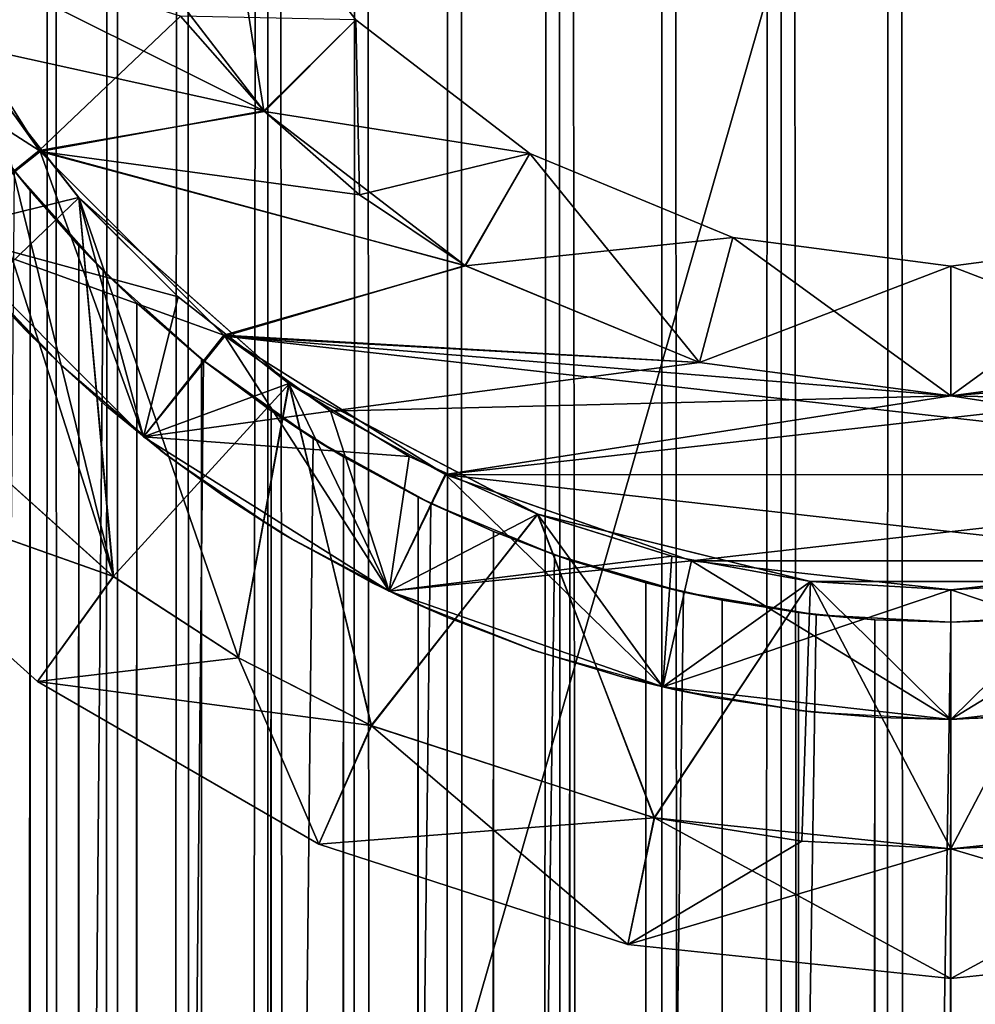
# Model space of a CAD drawing. Header units: millimetres. Extents: x -41 to 11, y -3 to 963.
# Tile 973 of 1056: x -3.6 to 0.09, y 893.9 to 897.7. Entities that reach past the tile are written whole.
import ezdxf

# ---------------------------------------------------------------- set-up
doc = ezdxf.new("R2010")
doc.units = ezdxf.units.MM
doc.header["$LTSCALE"] = 65.185185
for name, color, linetype in [('1', 7, 'CONTINUOUS'), ('10', 7, 'CONTINUOUS'), ('11', 7, 'CONTINUOUS'), ('12', 7, 'CONTINUOUS'), ('16', 7, 'CONTINUOUS'), ('17', 7, 'CONTINUOUS'), ('19', 7, 'CONTINUOUS'), ('2', 7, 'CONTINUOUS'), ('20', 7, 'CONTINUOUS'), ('21', 7, 'CONTINUOUS'), ('22', 7, 'CONTINUOUS'), ('23', 7, 'CONTINUOUS'), ('24', 7, 'CONTINUOUS'), ('25', 7, 'CONTINUOUS'), ('26', 7, 'CONTINUOUS'), ('28', 7, 'CONTINUOUS'), ('29', 7, 'CONTINUOUS'), ('3163', 7, 'CONTINUOUS'), ('3165', 7, 'CONTINUOUS'), ('3183', 7, 'CONTINUOUS'), ('3192', 7, 'CONTINUOUS'), ('32', 7, 'CONTINUOUS'), ('3480', 7, 'CONTINUOUS'), ('3485', 7, 'CONTINUOUS'), ('3486', 7, 'CONTINUOUS'), ('3487', 7, 'CONTINUOUS'), ('3499', 7, 'CONTINUOUS'), ('3552', 7, 'CONTINUOUS'), ('3553', 7, 'CONTINUOUS'), ('5', 7, 'CONTINUOUS'), ('6', 7, 'CONTINUOUS'), ('7', 7, 'CONTINUOUS')]:
    doc.layers.add(name, color=color, linetype=linetype)

msp = doc.modelspace()

# ---------------------------------------------------------------- linework, layer by layer
at = {"layer": '1', "linetype": 'Continuous'}
for points in [[(-2.6529, 897.3496, 3.25), (-4.0542, 898.0473, 3.25), (-3.2484, 898.1264, 3.25), (-2.6529, 897.3496, 3.25)], [(-3.8094, 897.6045, 3.25), (-4.0542, 898.0473, 3.25), (-2.6529, 897.3496, 3.25), (-3.8094, 897.6045, 3.25)], [(-3.5167, 897.1924, 3.25), (-3.8094, 897.6045, 3.25), (-2.6529, 897.3496, 3.25), (-3.5167, 897.1924, 3.25)], [(-2.2839, 897.0258, 3.25), (-3.5167, 897.1924, 3.25), (-2.6529, 897.3496, 3.25), (-2.2839, 897.0258, 3.25)], [(-2.8037, 896.4802, 3.25), (-3.5167, 897.1924, 3.25), (-1.8755, 896.7527, 3.25), (-2.8037, 896.4802, 3.25)], [(-1.8755, 896.7527, 3.25), (-3.5167, 897.1924, 3.25), (-2.2839, 897.0258, 3.25), (-1.8755, 896.7527, 3.25)], [(-0.9706, 896.3778, 3.25), (-2.8037, 896.4802, 3.25), (-1.8755, 896.7527, 3.25), (-0.9706, 896.3778, 3.25)], [(0, 896.25, 3.25), (-2.8037, 896.4802, 3.25), (-0.9706, 896.3778, 3.25), (0, 896.25, 3.25)], [(1.9527, 895.9458, 3.25), (-2.8037, 896.4802, 3.25), (0, 896.25, 3.25), (1.9527, 895.9458, 3.25)], [(-1.9505, 895.9447, 3.25), (-2.8037, 896.4802, 3.25), (1.9527, 895.9458, 3.25), (-1.9505, 895.9447, 3.25)], [(0.9704, 896.3778, 3.25), (2.3955, 896.1906, 3.25), (0, 896.25, 3.25), (0.9704, 896.3778, 3.25)], [(2.3955, 896.1906, 3.25), (1.9527, 895.9458, 3.25), (0, 896.25, 3.25), (2.3955, 896.1906, 3.25)], [(1.0013, 895.6128, 3.25), (-1.9505, 895.9447, 3.25), (1.9527, 895.9458, 3.25), (1.0013, 895.6128, 3.25)], [(-1.0012, 895.6128, 3.25), (-1.9505, 895.9447, 3.25), (1.0013, 895.6128, 3.25), (-1.0012, 895.6128, 3.25)], [(0, 895.5, 3.25), (-1.0012, 895.6128, 3.25), (1.0013, 895.6128, 3.25), (0, 895.5, 3.25)]]:
    msp.add_3dface(points, dxfattribs=at)
at = {"layer": '10', "linetype": 'Continuous'}
for points in [[(-3.5198, 897.1963, 23.25), (-4.0553, 898.0495, 23.25), (-4.5048, 897.8306, 22.75), (-3.5198, 897.1963, 23.25)], [(-3.9092, 896.8826, 22.75), (-3.5198, 897.1963, 23.25), (-4.5048, 897.8306, 22.75), (-3.9092, 896.8826, 22.75)], [(-2.8076, 896.4833, 23.25), (-3.5198, 897.1963, 23.25), (-3.9092, 896.8826, 22.75), (-2.8076, 896.4833, 23.25)], [(-3.1174, 896.0908, 22.75), (-2.8076, 896.4833, 23.25), (-3.9092, 896.8826, 22.75), (-3.1174, 896.0908, 22.75)], [(-2.3955, 896.1906, 23.25), (-2.8076, 896.4833, 23.25), (-3.1174, 896.0908, 22.75), (-2.3955, 896.1906, 23.25)], [(-2.1694, 895.4952, 22.75), (-2.3955, 896.1906, 23.25), (-3.1174, 896.0908, 22.75), (-2.1694, 895.4952, 22.75)], [(-1.9527, 895.9458, 23.25), (-2.3955, 896.1906, 23.25), (-2.1694, 895.4952, 22.75), (-1.9527, 895.9458, 23.25)], [(-1.0013, 895.6128, 23.25), (-1.9527, 895.9458, 23.25), (-2.1694, 895.4952, 22.75), (-1.0013, 895.6128, 23.25)], [(-1.1126, 895.1254, 22.75), (-1.0013, 895.6128, 23.25), (-2.1694, 895.4952, 22.75), (-1.1126, 895.1254, 22.75)], [(0, 895, 22.75), (-1.0013, 895.6128, 23.25), (-1.1126, 895.1254, 22.75), (0, 895, 22.75)], [(0, 895.5, 23.25), (-1.0013, 895.6128, 23.25), (0, 895, 22.75), (0, 895.5, 23.25)], [(1.0012, 895.6128, 23.25), (0, 895.5, 23.25), (1.1126, 895.1254, 22.75), (1.0012, 895.6128, 23.25)], [(1.1126, 895.1254, 22.75), (0, 895.5, 23.25), (0, 895, 22.75), (1.1126, 895.1254, 22.75)]]:
    msp.add_3dface(points, dxfattribs=at)
at = {"layer": '11', "linetype": 'Continuous'}
for points in [[(-3.1174, 896.0908, 12.25), (-3.9092, 896.8826, 22.75), (-3.9092, 896.8826, 12.25), (-3.1174, 896.0908, 12.25)], [(-3.1174, 896.0908, 22.75), (-3.9092, 896.8826, 22.75), (-3.1174, 896.0908, 12.25), (-3.1174, 896.0908, 22.75)], [(-2.1694, 895.4952, 12.25), (-3.1174, 896.0908, 22.75), (-3.1174, 896.0908, 12.25), (-2.1694, 895.4952, 12.25)], [(-2.1694, 895.4952, 22.75), (-3.1174, 896.0908, 22.75), (-2.1694, 895.4952, 12.25), (-2.1694, 895.4952, 22.75)], [(-1.1126, 895.1254, 12.25), (-2.1694, 895.4952, 22.75), (-2.1694, 895.4952, 12.25), (-1.1126, 895.1254, 12.25)], [(-1.1126, 895.1254, 22.75), (-2.1694, 895.4952, 22.75), (-1.1126, 895.1254, 12.25), (-1.1126, 895.1254, 22.75)], [(0, 895, 12.25), (-1.1126, 895.1254, 22.75), (-1.1126, 895.1254, 12.25), (0, 895, 12.25)], [(0, 895, 22.75), (-1.1126, 895.1254, 22.75), (0, 895, 12.25), (0, 895, 22.75)], [(1.1126, 895.1254, 12.25), (0, 895, 22.75), (0, 895, 12.25), (1.1126, 895.1254, 12.25)], [(1.1126, 895.1254, 22.75), (0, 895, 22.75), (1.1126, 895.1254, 12.25), (1.1126, 895.1254, 22.75)]]:
    msp.add_3dface(points, dxfattribs=at)
at = {"layer": '12', "linetype": 'Continuous'}
for points in [[(-3.9092, 896.8826, 3.75), (-3.1174, 896.0908, 3.75), (-3.9092, 896.8826, 6.75), (-3.9092, 896.8826, 3.75)], [(-3.9092, 896.8826, 6.75), (-3.1174, 896.0908, 3.75), (-3.1174, 896.0908, 6.75), (-3.9092, 896.8826, 6.75)], [(-3.1174, 896.0908, 3.75), (-2.1694, 895.4952, 3.75), (-3.1174, 896.0908, 6.75), (-3.1174, 896.0908, 3.75)], [(-3.1174, 896.0908, 6.75), (-2.1694, 895.4952, 3.75), (-2.1694, 895.4952, 6.75), (-3.1174, 896.0908, 6.75)], [(-2.1694, 895.4952, 3.75), (-1.1126, 895.1254, 3.75), (-2.1694, 895.4952, 6.75), (-2.1694, 895.4952, 3.75)], [(-2.1694, 895.4952, 6.75), (-1.1126, 895.1254, 3.75), (-1.1126, 895.1254, 6.75), (-2.1694, 895.4952, 6.75)], [(-1.1126, 895.1254, 6.75), (0, 895, 3.75), (0, 895, 6.75), (-1.1126, 895.1254, 6.75)], [(-1.1126, 895.1254, 3.75), (0, 895, 3.75), (-1.1126, 895.1254, 6.75), (-1.1126, 895.1254, 3.75)], [(0, 895, 6.75), (1.1126, 895.1254, 3.75), (1.1126, 895.1254, 6.75), (0, 895, 6.75)], [(0, 895, 3.75), (1.1126, 895.1254, 3.75), (0, 895, 6.75), (0, 895, 3.75)]]:
    msp.add_3dface(points, dxfattribs=at)
at = {"layer": '16', "linetype": 'Continuous'}
for points in [[(-3.7034, 897.4437, 11.75), (-3.3683, 897.0159, 11.75), (-3.9092, 896.8826, 12.25), (-3.7034, 897.4437, 11.75)], [(-3.3683, 897.0159, 11.75), (-2.9841, 896.6317, 11.75), (-3.9092, 896.8826, 12.25), (-3.3683, 897.0159, 11.75)], [(-2.9841, 896.6317, 11.75), (-3.1174, 896.0908, 12.25), (-3.9092, 896.8826, 12.25), (-2.9841, 896.6317, 11.75)], [(-2.9841, 896.6317, 11.75), (-2.5563, 896.2966, 11.75), (-3.1174, 896.0908, 12.25), (-2.9841, 896.6317, 11.75)], [(-2.5563, 896.2966, 11.75), (-2.0913, 896.0154, 11.75), (-3.1174, 896.0908, 12.25), (-2.5563, 896.2966, 11.75)], [(-2.0913, 896.0154, 11.75), (-2.1694, 895.4952, 12.25), (-3.1174, 896.0908, 12.25), (-2.0913, 896.0154, 11.75)], [(-2.0913, 896.0154, 11.75), (-1.5957, 895.7924, 11.75), (-2.1694, 895.4952, 12.25), (-2.0913, 896.0154, 11.75)], [(-1.5957, 895.7924, 11.75), (-1.0769, 895.6308, 11.75), (-2.1694, 895.4952, 12.25), (-1.5957, 895.7924, 11.75)], [(-1.0769, 895.6308, 11.75), (-1.1126, 895.1254, 12.25), (-2.1694, 895.4952, 12.25), (-1.0769, 895.6308, 11.75)], [(-1.0769, 895.6308, 11.75), (-0.5424, 895.5328, 11.75), (-1.1126, 895.1254, 12.25), (-1.0769, 895.6308, 11.75)], [(-0.5424, 895.5328, 11.75), (0, 895.5, 11.75), (-1.1126, 895.1254, 12.25), (-0.5424, 895.5328, 11.75)], [(0, 895.5, 11.75), (0.5424, 895.5328, 11.75), (0, 895, 12.25), (0, 895.5, 11.75)], [(0.5424, 895.5328, 11.75), (1.1126, 895.1254, 12.25), (0, 895, 12.25), (0.5424, 895.5328, 11.75)], [(0, 895.5, 11.75), (0, 895, 12.25), (-1.1126, 895.1254, 12.25), (0, 895.5, 11.75)]]:
    msp.add_3dface(points, dxfattribs=at)
at = {"layer": '17', "linetype": 'Continuous'}
for points in [[(-3.7034, 897.4437, 11.75), (-3.703, 897.4431, 11), (-3.3683, 897.0159, 11.75), (-3.7034, 897.4437, 11.75)], [(-3.703, 897.4431, 11), (-3.3676, 897.0152, 11), (-3.3683, 897.0159, 11.75), (-3.703, 897.4431, 11)], [(-3.3683, 897.0159, 11.75), (-3.3676, 897.0152, 11), (-2.9841, 896.6317, 11.75), (-3.3683, 897.0159, 11.75)], [(-3.3676, 897.0152, 11), (-2.5562, 896.2965, 11), (-2.9841, 896.6317, 11.75), (-3.3676, 897.0152, 11)], [(-2.9841, 896.6317, 11.75), (-2.5562, 896.2965, 11), (-2.5563, 896.2966, 11.75), (-2.9841, 896.6317, 11.75)], [(-2.5563, 896.2966, 11.75), (-2.5562, 896.2965, 11), (-2.0913, 896.0154, 11.75), (-2.5563, 896.2966, 11.75)], [(-2.5562, 896.2965, 11), (-1.5956, 895.7924, 11), (-2.0913, 896.0154, 11.75), (-2.5562, 896.2965, 11)], [(-2.0913, 896.0154, 11.75), (-1.5956, 895.7924, 11), (-1.5957, 895.7924, 11.75), (-2.0913, 896.0154, 11.75)], [(-1.5957, 895.7924, 11.75), (-1.5956, 895.7924, 11), (-1.0769, 895.6308, 11.75), (-1.5957, 895.7924, 11.75)], [(-1.5956, 895.7924, 11), (-0.5424, 895.5328, 11), (-1.0769, 895.6308, 11.75), (-1.5956, 895.7924, 11)], [(-1.0769, 895.6308, 11.75), (-0.5424, 895.5328, 11), (-0.5424, 895.5328, 11.75), (-1.0769, 895.6308, 11.75)], [(-0.5424, 895.5328, 11.75), (-0.5424, 895.5328, 11), (0, 895.5, 11.75), (-0.5424, 895.5328, 11.75)], [(-0.5424, 895.5328, 11), (0.5424, 895.5328, 11), (0, 895.5, 11.75), (-0.5424, 895.5328, 11)], [(0, 895.5, 11.75), (0.5424, 895.5328, 11), (0.5424, 895.5328, 11.75), (0, 895.5, 11.75)]]:
    msp.add_3dface(points, dxfattribs=at)
at = {"layer": '19', "linetype": 'Continuous'}
for points in [[(-4.0876, 896.3201, 11), (-3.2339, 895.5512, 11), (-3.9845, 897.9086, 11), (-4.0876, 896.3201, 11)], [(-3.9845, 897.9086, 11), (-3.2339, 895.5512, 11), (-3.703, 897.4431, 11), (-3.9845, 897.9086, 11)], [(-3.703, 897.4431, 11), (-3.2339, 895.5512, 11), (-3.3676, 897.0152, 11), (-3.703, 897.4431, 11)], [(-3.3676, 897.0152, 11), (-2.7505, 895.2371, 11), (-2.5562, 896.2965, 11), (-3.3676, 897.0152, 11)], [(-3.2339, 895.5512, 11), (-2.7505, 895.2371, 11), (-3.3676, 897.0152, 11), (-3.2339, 895.5512, 11)], [(-2.7505, 895.2371, 11), (-2.2368, 894.9754, 11), (-2.5562, 896.2965, 11), (-2.7505, 895.2371, 11)], [(-2.5562, 896.2965, 11), (-2.2368, 894.9754, 11), (-1.5956, 895.7924, 11), (-2.5562, 896.2965, 11)], [(-2.2368, 894.9754, 11), (-1.1437, 894.6202, 11), (-1.5956, 895.7924, 11), (-2.2368, 894.9754, 11)], [(-1.5956, 895.7924, 11), (-1.1437, 894.6202, 11), (-0.5424, 895.5328, 11), (-1.5956, 895.7924, 11)], [(-1.1437, 894.6202, 11), (0, 894.5, 11), (-0.5424, 895.5328, 11), (-1.1437, 894.6202, 11)], [(-0.5424, 895.5328, 11), (0, 894.5, 11), (0.5424, 895.5328, 11), (-0.5424, 895.5328, 11)], [(0, 894.5, 11), (0.5759, 894.5302, 11), (0.5424, 895.5328, 11), (0, 894.5, 11)]]:
    msp.add_3dface(points, dxfattribs=at)
at = {"layer": '2', "linetype": 'Continuous'}
for points in [[(-2.6529, 897.3496, 3.25), (-3.2484, 898.1264, 3.25), (-2.8146, 898.375, 3.75), (-2.6529, 897.3496, 3.25)], [(-2.2981, 897.7019, 3.75), (-2.6529, 897.3496, 3.25), (-2.8146, 898.375, 3.75), (-2.2981, 897.7019, 3.75)], [(-2.2839, 897.0258, 3.25), (-2.6529, 897.3496, 3.25), (-2.2981, 897.7019, 3.75), (-2.2839, 897.0258, 3.25)], [(-1.625, 897.1854, 3.75), (-2.2839, 897.0258, 3.25), (-2.2981, 897.7019, 3.75), (-1.625, 897.1854, 3.75)], [(-1.8755, 896.7527, 3.25), (-2.2839, 897.0258, 3.25), (-1.625, 897.1854, 3.75), (-1.8755, 896.7527, 3.25)], [(-0.9706, 896.3778, 3.25), (-1.8755, 896.7527, 3.25), (-1.625, 897.1854, 3.75), (-0.9706, 896.3778, 3.25)], [(-0.8412, 896.8607, 3.75), (-0.9706, 896.3778, 3.25), (-1.625, 897.1854, 3.75), (-0.8412, 896.8607, 3.75)], [(0, 896.75, 3.75), (-0.9706, 896.3778, 3.25), (-0.8412, 896.8607, 3.75), (0, 896.75, 3.75)], [(0.9704, 896.3778, 3.25), (0, 896.25, 3.25), (0.8412, 896.8607, 3.75), (0.9704, 896.3778, 3.25)], [(0.8412, 896.8607, 3.75), (0, 896.25, 3.25), (0, 896.75, 3.75), (0.8412, 896.8607, 3.75)], [(0, 896.25, 3.25), (-0.9706, 896.3778, 3.25), (0, 896.75, 3.75), (0, 896.25, 3.25)]]:
    msp.add_3dface(points, dxfattribs=at)
at = {"layer": '20', "linetype": 'Continuous'}
for points in [[(0, 894.5, 11), (1.2475, 894.1311, 10.5), (0.5759, 894.5302, 11), (0, 894.5, 11)], [(0, 894, 10.5), (1.2475, 894.1311, 10.5), (0, 894.5, 11), (0, 894, 10.5)]]:
    msp.add_3dface(points, dxfattribs=at)
at = {"layer": '21', "linetype": 'Continuous'}
for points in [[(-3.2339, 895.5512, 11), (-4.0876, 896.3201, 11), (-4.4589, 895.9852, 10.5), (-3.2339, 895.5512, 11)], [(-3.5267, 895.1459, 10.5), (-3.2339, 895.5512, 11), (-4.4589, 895.9852, 10.5), (-3.5267, 895.1459, 10.5)], [(-2.7505, 895.2371, 11), (-3.2339, 895.5512, 11), (-3.5267, 895.1459, 10.5), (-2.7505, 895.2371, 11)], [(-2.4404, 894.5187, 10.5), (-2.7505, 895.2371, 11), (-3.5267, 895.1459, 10.5), (-2.4404, 894.5187, 10.5)], [(-2.2368, 894.9754, 11), (-2.7505, 895.2371, 11), (-2.4404, 894.5187, 10.5), (-2.2368, 894.9754, 11)], [(-1.2475, 894.1311, 10.5), (-2.2368, 894.9754, 11), (-2.4404, 894.5187, 10.5), (-1.2475, 894.1311, 10.5)], [(-1.1437, 894.6202, 11), (-2.2368, 894.9754, 11), (-1.2475, 894.1311, 10.5), (-1.1437, 894.6202, 11)], [(0, 894, 10.5), (-1.1437, 894.6202, 11), (-1.2475, 894.1311, 10.5), (0, 894, 10.5)], [(0, 894, 10.5), (0, 894.5, 11), (-1.1437, 894.6202, 11), (0, 894, 10.5)]]:
    msp.add_3dface(points, dxfattribs=at)
at = {"layer": '22', "linetype": 'Continuous'}
for points in [[(-3.5267, 895.1459, 8.5), (-4.4589, 895.9852, 10.5), (-4.4589, 895.9852, 8.5), (-3.5267, 895.1459, 8.5)], [(-3.5267, 895.1459, 10.5), (-4.4589, 895.9852, 10.5), (-3.5267, 895.1459, 8.5), (-3.5267, 895.1459, 10.5)], [(-2.4404, 894.5187, 8.5), (-3.5267, 895.1459, 10.5), (-3.5267, 895.1459, 8.5), (-2.4404, 894.5187, 8.5)], [(-2.4404, 894.5187, 10.5), (-3.5267, 895.1459, 10.5), (-2.4404, 894.5187, 8.5), (-2.4404, 894.5187, 10.5)], [(-1.2475, 894.1311, 8.5), (-2.4404, 894.5187, 10.5), (-2.4404, 894.5187, 8.5), (-1.2475, 894.1311, 8.5)], [(-1.2475, 894.1311, 10.5), (-2.4404, 894.5187, 10.5), (-1.2475, 894.1311, 8.5), (-1.2475, 894.1311, 10.5)], [(0, 894, 8.5), (0, 894, 10.5), (-1.2475, 894.1311, 10.5), (0, 894, 8.5)], [(0, 894, 8.5), (-1.2475, 894.1311, 10.5), (-1.2475, 894.1311, 8.5), (0, 894, 8.5)]]:
    msp.add_3dface(points, dxfattribs=at)
at = {"layer": '23', "linetype": 'Continuous'}
for points in [[(0, 894, 10.5), (1.2475, 894.1311, 8.5), (1.2475, 894.1311, 10.5), (0, 894, 10.5)], [(0, 894, 8.5), (1.2475, 894.1311, 8.5), (0, 894, 10.5), (0, 894, 8.5)]]:
    msp.add_3dface(points, dxfattribs=at)
at = {"layer": '24', "linetype": 'Continuous'}
for points in [[(0, 894, 8.5), (1.1437, 894.6202, 8), (1.2475, 894.1311, 8.5), (0, 894, 8.5)], [(0, 894.5, 8), (1.1437, 894.6202, 8), (0, 894, 8.5), (0, 894.5, 8)]]:
    msp.add_3dface(points, dxfattribs=at)
at = {"layer": '25', "linetype": 'Continuous'}
for points in [[(-4.0888, 896.3215, 8), (-3.2346, 895.5517, 8), (-4.4589, 895.9852, 8.5), (-4.0888, 896.3215, 8)], [(-3.2346, 895.5517, 8), (-3.5267, 895.1459, 8.5), (-4.4589, 895.9852, 8.5), (-3.2346, 895.5517, 8)], [(-3.2346, 895.5517, 8), (-2.7512, 895.2376, 8), (-3.5267, 895.1459, 8.5), (-3.2346, 895.5517, 8)], [(-2.7512, 895.2376, 8), (-2.2378, 894.9759, 8), (-3.5267, 895.1459, 8.5), (-2.7512, 895.2376, 8)], [(-2.2378, 894.9759, 8), (-2.4404, 894.5187, 8.5), (-3.5267, 895.1459, 8.5), (-2.2378, 894.9759, 8)], [(-2.2378, 894.9759, 8), (-1.1451, 894.6205, 8), (-2.4404, 894.5187, 8.5), (-2.2378, 894.9759, 8)], [(-1.1451, 894.6205, 8), (-1.2475, 894.1311, 8.5), (-2.4404, 894.5187, 8.5), (-1.1451, 894.6205, 8)], [(-1.1451, 894.6205, 8), (-0.5759, 894.5302, 8), (-1.2475, 894.1311, 8.5), (-1.1451, 894.6205, 8)], [(-0.5759, 894.5302, 8), (0, 894.5, 8), (-1.2475, 894.1311, 8.5), (-0.5759, 894.5302, 8)], [(0, 894.5, 8), (0, 894, 8.5), (-1.2475, 894.1311, 8.5), (0, 894.5, 8)]]:
    msp.add_3dface(points, dxfattribs=at)
at = {"layer": '26', "linetype": 'Continuous'}
for points in [[(-3.7025, 897.4424, 8), (-3.3669, 897.0144, 8), (-4.0888, 896.3215, 8), (-3.7025, 897.4424, 8)], [(-4.0888, 896.3215, 8), (-3.3669, 897.0144, 8), (-3.2346, 895.5517, 8), (-4.0888, 896.3215, 8)], [(-3.3669, 897.0144, 8), (-2.5548, 896.2955, 8), (-3.2346, 895.5517, 8), (-3.3669, 897.0144, 8)], [(-3.2346, 895.5517, 8), (-2.5548, 896.2955, 8), (-2.7512, 895.2376, 8), (-3.2346, 895.5517, 8)], [(-2.7512, 895.2376, 8), (-2.5548, 896.2955, 8), (-2.2378, 894.9759, 8), (-2.7512, 895.2376, 8)], [(-2.5548, 896.2955, 8), (-1.5947, 895.792, 8), (-2.2378, 894.9759, 8), (-2.5548, 896.2955, 8)], [(-2.2378, 894.9759, 8), (-1.5947, 895.792, 8), (-1.1451, 894.6205, 8), (-2.2378, 894.9759, 8)], [(-1.5947, 895.792, 8), (-0.5424, 895.5328, 8), (-1.1451, 894.6205, 8), (-1.5947, 895.792, 8)], [(-1.1451, 894.6205, 8), (-0.5424, 895.5328, 8), (-0.5759, 894.5302, 8), (-1.1451, 894.6205, 8)], [(-0.5424, 895.5328, 8), (0, 894.5, 8), (-0.5759, 894.5302, 8), (-0.5424, 895.5328, 8)], [(-0.5424, 895.5328, 8), (0.5424, 895.5328, 8), (0, 894.5, 8), (-0.5424, 895.5328, 8)], [(0, 894.5, 8), (0.5424, 895.5328, 8), (1.1437, 894.6202, 8), (0, 894.5, 8)]]:
    msp.add_3dface(points, dxfattribs=at)
at = {"layer": '28', "linetype": 'Continuous'}
for points in [[(-3.7034, 897.4437, 7.25), (-3.3683, 897.0159, 7.25), (-3.7025, 897.4424, 8), (-3.7034, 897.4437, 7.25)], [(-3.7025, 897.4424, 8), (-3.3683, 897.0159, 7.25), (-3.3669, 897.0144, 8), (-3.7025, 897.4424, 8)], [(-3.3683, 897.0159, 7.25), (-2.9841, 896.6317, 7.25), (-3.3669, 897.0144, 8), (-3.3683, 897.0159, 7.25)], [(-2.9841, 896.6317, 7.25), (-2.5563, 896.2966, 7.25), (-3.3669, 897.0144, 8), (-2.9841, 896.6317, 7.25)], [(-3.3669, 897.0144, 8), (-2.5563, 896.2966, 7.25), (-2.5548, 896.2955, 8), (-3.3669, 897.0144, 8)], [(-2.5563, 896.2966, 7.25), (-2.0913, 896.0154, 7.25), (-2.5548, 896.2955, 8), (-2.5563, 896.2966, 7.25)], [(-2.0913, 896.0154, 7.25), (-1.5957, 895.7924, 7.25), (-2.5548, 896.2955, 8), (-2.0913, 896.0154, 7.25)], [(-2.5548, 896.2955, 8), (-1.5957, 895.7924, 7.25), (-1.5947, 895.792, 8), (-2.5548, 896.2955, 8)], [(-1.5957, 895.7924, 7.25), (-1.0769, 895.6308, 7.25), (-1.5947, 895.792, 8), (-1.5957, 895.7924, 7.25)], [(-1.0769, 895.6308, 7.25), (-0.5424, 895.5328, 7.25), (-1.5947, 895.792, 8), (-1.0769, 895.6308, 7.25)], [(-1.5947, 895.792, 8), (-0.5424, 895.5328, 7.25), (-0.5424, 895.5328, 8), (-1.5947, 895.792, 8)], [(-0.5424, 895.5328, 7.25), (0, 895.5, 7.25), (-0.5424, 895.5328, 8), (-0.5424, 895.5328, 7.25)], [(-0.5424, 895.5328, 8), (0, 895.5, 7.25), (0.5424, 895.5328, 8), (-0.5424, 895.5328, 8)], [(0, 895.5, 7.25), (0.5424, 895.5328, 7.25), (0.5424, 895.5328, 8), (0, 895.5, 7.25)]]:
    msp.add_3dface(points, dxfattribs=at)
at = {"layer": '29', "linetype": 'Continuous'}
for points in [[(-3.7034, 897.4437, 7.25), (-3.9092, 896.8826, 6.75), (-3.3683, 897.0159, 7.25), (-3.7034, 897.4437, 7.25)], [(-3.9092, 896.8826, 6.75), (-3.1174, 896.0908, 6.75), (-3.3683, 897.0159, 7.25), (-3.9092, 896.8826, 6.75)], [(-3.3683, 897.0159, 7.25), (-3.1174, 896.0908, 6.75), (-2.9841, 896.6317, 7.25), (-3.3683, 897.0159, 7.25)], [(-2.9841, 896.6317, 7.25), (-3.1174, 896.0908, 6.75), (-2.5563, 896.2966, 7.25), (-2.9841, 896.6317, 7.25)], [(-3.1174, 896.0908, 6.75), (-2.1694, 895.4952, 6.75), (-2.5563, 896.2966, 7.25), (-3.1174, 896.0908, 6.75)], [(-2.5563, 896.2966, 7.25), (-2.1694, 895.4952, 6.75), (-2.0913, 896.0154, 7.25), (-2.5563, 896.2966, 7.25)], [(-2.0913, 896.0154, 7.25), (-2.1694, 895.4952, 6.75), (-1.5957, 895.7924, 7.25), (-2.0913, 896.0154, 7.25)], [(-2.1694, 895.4952, 6.75), (-1.1126, 895.1254, 6.75), (-1.5957, 895.7924, 7.25), (-2.1694, 895.4952, 6.75)], [(-1.5957, 895.7924, 7.25), (-1.1126, 895.1254, 6.75), (-1.0769, 895.6308, 7.25), (-1.5957, 895.7924, 7.25)], [(-1.0769, 895.6308, 7.25), (-1.1126, 895.1254, 6.75), (-0.5424, 895.5328, 7.25), (-1.0769, 895.6308, 7.25)], [(-1.1126, 895.1254, 6.75), (0, 895, 6.75), (-0.5424, 895.5328, 7.25), (-1.1126, 895.1254, 6.75)], [(-0.5424, 895.5328, 7.25), (0, 895, 6.75), (0, 895.5, 7.25), (-0.5424, 895.5328, 7.25)], [(0, 895.5, 7.25), (1.1126, 895.1254, 6.75), (0.5424, 895.5328, 7.25), (0, 895.5, 7.25)], [(0, 895, 6.75), (1.1126, 895.1254, 6.75), (0, 895.5, 7.25), (0, 895, 6.75)]]:
    msp.add_3dface(points, dxfattribs=at)
at = {"layer": '3163', "linetype": 'Continuous'}
for points in [[(9.125, 857.5, 93.5), (9.125, 942.5, 93.5), (-40.875, 857.5, 93.5), (9.125, 857.5, 93.5)], [(9.125, 942.5, 93.5), (-40.875, 942.5, 93.5), (-40.875, 857.5, 93.5), (9.125, 942.5, 93.5)]]:
    msp.add_3dface(points, dxfattribs=at)
at = {"layer": '3165', "linetype": 'Continuous'}
for points in [[(-40.875, 942.5, 8.5), (9.125, 857.5, 8.5), (-40.875, 857.5, 8.5), (-40.875, 942.5, 8.5)], [(9.125, 942.5, 8.5), (9.125, 857.5, 8.5), (-40.875, 942.5, 8.5), (9.125, 942.5, 8.5)]]:
    msp.add_3dface(points, dxfattribs=at)
at = {"layer": '3183', "linetype": 'Continuous'}
for points in [[(-11.275, 939, 12), (-11.275, 861, 12), (11.125, 939, 12), (-11.275, 939, 12)], [(-11.275, 861, 12), (11.125, 861, 12), (11.125, 939, 12), (-11.275, 861, 12)]]:
    msp.add_3dface(points, dxfattribs=at)
at = {"layer": '3192', "linetype": 'Continuous'}
for points in [[(-11.275, 939, 90), (11.125, 939, 90), (11.125, 861, 90), (-11.275, 939, 90)], [(-11.275, 861, 90), (-11.275, 939, 90), (11.125, 861, 90), (-11.275, 861, 90)]]:
    msp.add_3dface(points, dxfattribs=at)
at = {"layer": '32', "linetype": 'Continuous'}
for points in [[(-3.8094, 897.6045, 3.25), (-3.5167, 897.1924, 3.25), (-3.9092, 896.8826, 3.75), (-3.8094, 897.6045, 3.25)], [(-3.9092, 896.8826, 3.75), (-3.5167, 897.1924, 3.25), (-3.1174, 896.0908, 3.75), (-3.9092, 896.8826, 3.75)], [(-3.5167, 897.1924, 3.25), (-2.8037, 896.4802, 3.25), (-3.1174, 896.0908, 3.75), (-3.5167, 897.1924, 3.25)], [(-3.1174, 896.0908, 3.75), (-2.8037, 896.4802, 3.25), (-2.1694, 895.4952, 3.75), (-3.1174, 896.0908, 3.75)], [(-2.8037, 896.4802, 3.25), (-1.9505, 895.9447, 3.25), (-2.1694, 895.4952, 3.75), (-2.8037, 896.4802, 3.25)], [(-2.1694, 895.4952, 3.75), (-1.9505, 895.9447, 3.25), (-1.1126, 895.1254, 3.75), (-2.1694, 895.4952, 3.75)], [(-1.9505, 895.9447, 3.25), (-1.0012, 895.6128, 3.25), (-1.1126, 895.1254, 3.75), (-1.9505, 895.9447, 3.25)], [(-1.0012, 895.6128, 3.25), (0, 895.5, 3.25), (-1.1126, 895.1254, 3.75), (-1.0012, 895.6128, 3.25)], [(0, 895, 3.75), (1.0013, 895.6128, 3.25), (1.1126, 895.1254, 3.75), (0, 895, 3.75)], [(0, 895.5, 3.25), (1.0013, 895.6128, 3.25), (0, 895, 3.75), (0, 895.5, 3.25)], [(-1.1126, 895.1254, 3.75), (0, 895.5, 3.25), (0, 895, 3.75), (-1.1126, 895.1254, 3.75)]]:
    msp.add_3dface(points, dxfattribs=at)
at = {"layer": '3480', "linetype": 'Continuous'}
for points in [[(0, 895.375, 4), (0.518, 895.4041, 8), (0.3535, 895.3885, 3.9844), (0, 895.375, 4)], [(0, 895.375, 8), (0.518, 895.4041, 8), (0, 895.375, 4), (0, 895.375, 8)]]:
    msp.add_3dface(points, dxfattribs=at)
at = {"layer": '3485', "linetype": 'Continuous'}
for points in [[(-3.5557, 622.9576, -1.8321), (-3.6613, 959, -1.611), (-3.7042, 622.7694, -1.5095), (-3.5557, 622.9576, -1.8321)], [(-3.475, 959, -1.9811), (-3.6613, 959, -1.611), (-3.5557, 622.9576, -1.8321), (-3.475, 959, -1.9811)], [(-3.3669, 623.1709, -2.1596), (-3.475, 959, -1.9811), (-3.5557, 622.9576, -1.8321), (-3.3669, 623.1709, -2.1596)], [(-3.2353, 959, -2.3522), (-3.475, 959, -1.9811), (-3.3669, 623.1709, -2.1596), (-3.2353, 959, -2.3522)], [(-3.1431, 623.3929, -2.4741), (-3.2353, 959, -2.3522), (-3.3669, 623.1709, -2.1596), (-3.1431, 623.3929, -2.4741)], [(-2.9561, 959, -2.6947), (-3.2353, 959, -2.3522), (-3.1431, 623.3929, -2.4741), (-2.9561, 959, -2.6947)], [(-2.8929, 623.6085, -2.7624), (-2.9561, 959, -2.6947), (-3.1431, 623.3929, -2.4741), (-2.8929, 623.6085, -2.7624)], [(-2.6409, 959, -3.0043), (-2.9561, 959, -2.6947), (-2.8929, 623.6085, -2.7624), (-2.6409, 959, -3.0043)], [(-2.6248, 623.808, -3.0184), (-2.6409, 959, -3.0043), (-2.8929, 623.6085, -2.7624), (-2.6248, 623.808, -3.0184)], [(-2.2934, 959, -3.2773), (-2.6409, 959, -3.0043), (-2.3448, 623.9866, -3.2407), (-2.2934, 959, -3.2773)], [(-2.3448, 623.9866, -3.2407), (-2.6409, 959, -3.0043), (-2.6248, 623.808, -3.0184), (-2.3448, 623.9866, -3.2407)], [(-2.0573, 624.1422, -3.4304), (-2.2934, 959, -3.2773), (-2.3448, 623.9866, -3.2407), (-2.0573, 624.1422, -3.4304)], [(-1.9179, 959, -3.5102), (-2.2934, 959, -3.2773), (-2.0573, 624.1422, -3.4304), (-1.9179, 959, -3.5102)], [(-1.7656, 624.2747, -3.5892), (-1.9179, 959, -3.5102), (-2.0573, 624.1422, -3.4304), (-1.7656, 624.2747, -3.5892)], [(-1.5191, 959, -3.7003), (-1.9179, 959, -3.5102), (-1.7656, 624.2747, -3.5892), (-1.5191, 959, -3.7003)], [(-1.4718, 624.3846, -3.7194), (-1.5191, 959, -3.7003), (-1.7656, 624.2747, -3.5892), (-1.4718, 624.3846, -3.7194)], [(-1.1017, 959, -3.8453), (-1.5191, 959, -3.7003), (-1.1771, 624.4727, -3.8229), (-1.1017, 959, -3.8453)], [(-1.1771, 624.4727, -3.8229), (-1.5191, 959, -3.7003), (-1.4718, 624.3846, -3.7194), (-1.1771, 624.4727, -3.8229)], [(-0.8823, 624.5401, -3.9015), (-1.1017, 959, -3.8453), (-1.1771, 624.4727, -3.8229), (-0.8823, 624.5401, -3.9015)], [(-0.6708, 959, -3.9433), (-1.1017, 959, -3.8453), (-0.8823, 624.5401, -3.9015), (-0.6708, 959, -3.9433)], [(-0.5879, 624.5875, -3.9566), (-0.6708, 959, -3.9433), (-0.8823, 624.5401, -3.9015), (-0.5879, 624.5875, -3.9566)], [(-0.2318, 959, -3.9933), (-0.6708, 959, -3.9433), (-0.2938, 624.6157, -3.9892), (-0.2318, 959, -3.9933)], [(-0.2938, 624.6157, -3.9892), (-0.6708, 959, -3.9433), (-0.5879, 624.5875, -3.9566), (-0.2938, 624.6157, -3.9892)], [(0, 624.625, -4), (-0.2318, 959, -3.9933), (-0.2938, 624.6157, -3.9892), (0, 624.625, -4)], [(-0.2318, 959, -3.9933), (0, 624.625, -4), (0.21, 959, -3.9945), (-0.2318, 959, -3.9933)], [(0, 624.625, -4), (0.3535, 624.6115, -3.9844), (0.21, 959, -3.9945), (0, 624.625, -4)], [(-3.7042, 897.2306, 1.5096), (-3.5557, 897.0424, 1.8321), (-3.7081, 622.7642, 1.5), (-3.7042, 897.2306, 1.5096)], [(-3.5557, 897.0424, 1.8321), (-3.5552, 342.9583, 1.8332), (-3.7081, 622.7642, 1.5), (-3.5557, 897.0424, 1.8321)], [(-3.5557, 897.0424, 1.8321), (-3.3669, 896.8291, 2.1596), (-3.5552, 342.9583, 1.8332), (-3.5557, 897.0424, 1.8321)], [(-3.5552, 342.9583, 1.8332), (-3.3669, 896.8291, 2.1596), (-3.366, 343.1718, 2.161), (-3.5552, 342.9583, 1.8332)], [(-3.3669, 896.8291, 2.1596), (-3.1431, 896.6071, 2.4741), (-3.366, 343.1718, 2.161), (-3.3669, 896.8291, 2.1596)], [(-3.366, 343.1718, 2.161), (-3.1431, 896.6071, 2.4741), (-3.1421, 343.3937, 2.4753), (-3.366, 343.1718, 2.161)], [(-3.1431, 896.6071, 2.4741), (-2.8929, 896.3915, 2.7624), (-3.1421, 343.3937, 2.4753), (-3.1431, 896.6071, 2.4741)], [(-3.1421, 343.3937, 2.4753), (-2.8929, 896.3915, 2.7624), (-2.8921, 343.6092, 2.7633), (-3.1421, 343.3937, 2.4753)], [(-2.8929, 896.3915, 2.7624), (-2.6248, 896.192, 3.0184), (-2.8921, 343.6092, 2.7633), (-2.8929, 896.3915, 2.7624)], [(-2.8921, 343.6092, 2.7633), (-2.6248, 896.192, 3.0184), (-2.6241, 343.8085, 3.019), (-2.8921, 343.6092, 2.7633)], [(-2.6248, 896.192, 3.0184), (-2.3448, 896.0134, 3.2407), (-2.6241, 343.8085, 3.019), (-2.6248, 896.192, 3.0184)], [(-2.6241, 343.8085, 3.019), (-2.3448, 896.0134, 3.2407), (-2.3442, 343.9869, 3.2411), (-2.6241, 343.8085, 3.019)], [(-2.3448, 896.0134, 3.2407), (-2.0573, 895.8578, 3.4304), (-2.3442, 343.9869, 3.2411), (-2.3448, 896.0134, 3.2407)], [(-2.3442, 343.9869, 3.2411), (-2.0573, 895.8578, 3.4304), (-2.0569, 344.1424, 3.4306), (-2.3442, 343.9869, 3.2411)], [(-2.0573, 895.8578, 3.4304), (-1.7656, 895.7253, 3.5892), (-2.0569, 344.1424, 3.4306), (-2.0573, 895.8578, 3.4304)], [(-2.0569, 344.1424, 3.4306), (-1.7656, 895.7253, 3.5892), (-1.7653, 344.2748, 3.5894), (-2.0569, 344.1424, 3.4306)], [(-1.7656, 895.7253, 3.5892), (-1.4718, 895.6154, 3.7194), (-1.7653, 344.2748, 3.5894), (-1.7656, 895.7253, 3.5892)], [(-1.7653, 344.2748, 3.5894), (-1.4718, 895.6154, 3.7194), (-1.4715, 344.3847, 3.7195), (-1.7653, 344.2748, 3.5894)], [(-1.4718, 895.6154, 3.7194), (-1.1771, 895.5273, 3.8229), (-1.4715, 344.3847, 3.7195), (-1.4718, 895.6154, 3.7194)], [(-1.4715, 344.3847, 3.7195), (-1.1771, 895.5273, 3.8229), (-1.1769, 344.4728, 3.823), (-1.4715, 344.3847, 3.7195)], [(-1.1771, 895.5273, 3.8229), (-0.8823, 895.4599, 3.9015), (-1.1769, 344.4728, 3.823), (-1.1771, 895.5273, 3.8229)], [(-1.1769, 344.4728, 3.823), (-0.8823, 895.4599, 3.9015), (-0.8821, 344.5401, 3.9015), (-1.1769, 344.4728, 3.823)], [(-0.8823, 895.4599, 3.9015), (-0.5879, 895.4125, 3.9566), (-0.8821, 344.5401, 3.9015), (-0.8823, 895.4599, 3.9015)], [(-0.8821, 344.5401, 3.9015), (-0.5879, 895.4125, 3.9566), (-0.5877, 344.5875, 3.9566), (-0.8821, 344.5401, 3.9015)], [(-0.5879, 895.4125, 3.9566), (-0.2938, 895.3843, 3.9892), (-0.5877, 344.5875, 3.9566), (-0.5879, 895.4125, 3.9566)], [(-0.5877, 344.5875, 3.9566), (-0.2938, 895.3843, 3.9892), (-0.2937, 344.6157, 3.9892), (-0.5877, 344.5875, 3.9566)], [(-0.2938, 895.3843, 3.9892), (0, 895.375, 4), (-0.2937, 344.6157, 3.9892), (-0.2938, 895.3843, 3.9892)], [(-0.2937, 344.6157, 3.9892), (0, 895.375, 4), (0, 344.625, 4), (-0.2937, 344.6157, 3.9892)], [(0, 344.625, 4), (0.3535, 895.3885, 3.9844), (0.3232, 344.6137, 3.9869), (0, 344.625, 4)], [(0, 895.375, 4), (0.3535, 895.3885, 3.9844), (0, 344.625, 4), (0, 895.375, 4)]]:
    msp.add_3dface(points, dxfattribs=at)
at = {"layer": '3486', "linetype": 'Continuous'}
for points in [[(-3.5557, 897.0424, 1.8321), (-3.7042, 897.2306, 1.5096), (-3.6175, 897.1183, 8), (-3.5557, 897.0424, 1.8321)], [(-3.2729, 896.7322, 8), (-3.5557, 897.0424, 1.8321), (-3.6175, 897.1183, 8), (-3.2729, 896.7322, 8)], [(-3.3669, 896.8291, 2.1596), (-3.5557, 897.0424, 1.8321), (-3.2729, 896.7322, 8), (-3.3669, 896.8291, 2.1596)], [(-3.1431, 896.6071, 2.4741), (-3.3669, 896.8291, 2.1596), (-3.2729, 896.7322, 8), (-3.1431, 896.6071, 2.4741)], [(-2.886, 896.3859, 8), (-3.1431, 896.6071, 2.4741), (-3.2729, 896.7322, 8), (-2.886, 896.3859, 8)], [(-2.8929, 896.3915, 2.7624), (-3.1431, 896.6071, 2.4741), (-2.886, 896.3859, 8), (-2.8929, 896.3915, 2.7624)], [(-2.6248, 896.192, 3.0184), (-2.8929, 896.3915, 2.7624), (-2.886, 896.3859, 8), (-2.6248, 896.192, 3.0184)], [(-2.4626, 896.0852, 8), (-2.6248, 896.192, 3.0184), (-2.886, 896.3859, 8), (-2.4626, 896.0852, 8)], [(-2.3448, 896.0134, 3.2407), (-2.6248, 896.192, 3.0184), (-2.4626, 896.0852, 8), (-2.3448, 896.0134, 3.2407)], [(-2.0084, 895.8338, 8), (-2.3448, 896.0134, 3.2407), (-2.4626, 896.0852, 8), (-2.0084, 895.8338, 8)], [(-2.0573, 895.8578, 3.4304), (-2.3448, 896.0134, 3.2407), (-2.0084, 895.8338, 8), (-2.0573, 895.8578, 3.4304)], [(-1.7656, 895.7253, 3.5892), (-2.0573, 895.8578, 3.4304), (-2.0084, 895.8338, 8), (-1.7656, 895.7253, 3.5892)], [(-1.5304, 895.6356, 8), (-1.7656, 895.7253, 3.5892), (-2.0084, 895.8338, 8), (-1.5304, 895.6356, 8)], [(-1.4718, 895.6154, 3.7194), (-1.7656, 895.7253, 3.5892), (-1.5304, 895.6356, 8), (-1.4718, 895.6154, 3.7194)], [(-1.0319, 895.4916, 8), (-1.4718, 895.6154, 3.7194), (-1.5304, 895.6356, 8), (-1.0319, 895.4916, 8)], [(-1.1771, 895.5273, 3.8229), (-1.4718, 895.6154, 3.7194), (-1.0319, 895.4916, 8), (-1.1771, 895.5273, 3.8229)], [(-0.8823, 895.4599, 3.9015), (-1.1771, 895.5273, 3.8229), (-1.0319, 895.4916, 8), (-0.8823, 895.4599, 3.9015)], [(-0.5195, 895.4043, 8), (-0.8823, 895.4599, 3.9015), (-1.0319, 895.4916, 8), (-0.5195, 895.4043, 8)], [(-0.5879, 895.4125, 3.9566), (-0.8823, 895.4599, 3.9015), (-0.5195, 895.4043, 8), (-0.5879, 895.4125, 3.9566)], [(-0.2938, 895.3843, 3.9892), (-0.5879, 895.4125, 3.9566), (-0.5195, 895.4043, 8), (-0.2938, 895.3843, 3.9892)], [(0, 895.375, 8), (-0.2938, 895.3843, 3.9892), (-0.5195, 895.4043, 8), (0, 895.375, 8)], [(0, 895.375, 8), (0, 895.375, 4), (-0.2938, 895.3843, 3.9892), (0, 895.375, 8)]]:
    msp.add_3dface(points, dxfattribs=at)
at = {"layer": '3487', "linetype": 'Continuous'}
for points in [[(7, 959, 8), (4.625, 900.0023, 8), (-7, 480, 8), (7, 959, 8)], [(7, 480, 8), (7, 959, 8), (-7, 480, 8), (7, 480, 8)], [(4.625, 900.0023, 8), (4.5962, 899.485, 8), (-7, 480, 8), (4.625, 900.0023, 8)], [(4.5962, 899.485, 8), (4.5097, 898.9738, 8), (-7, 480, 8), (4.5962, 899.485, 8)], [(4.5097, 898.9738, 8), (4.3663, 898.4749, 8), (-7, 480, 8), (4.5097, 898.9738, 8)], [(4.3663, 898.4749, 8), (4.1676, 897.9947, 8), (-7, 480, 8), (4.3663, 898.4749, 8)], [(4.1676, 897.9947, 8), (3.9164, 897.5399, 8), (-7, 480, 8), (4.1676, 897.9947, 8)], [(3.9164, 897.5399, 8), (3.6166, 897.1171, 8), (-7, 480, 8), (3.9164, 897.5399, 8)], [(-3.2729, 896.7322, 8), (-3.6175, 897.1183, 8), (-7, 480, 8), (-3.2729, 896.7322, 8)], [(3.6166, 897.1171, 8), (3.2717, 896.731, 8), (-7, 480, 8), (3.6166, 897.1171, 8)], [(-2.886, 896.3859, 8), (-3.2729, 896.7322, 8), (-7, 480, 8), (-2.886, 896.3859, 8)], [(3.2717, 896.731, 8), (2.8846, 896.3848, 8), (-7, 480, 8), (3.2717, 896.731, 8)], [(-2.4626, 896.0852, 8), (-2.886, 896.3859, 8), (-7, 480, 8), (-2.4626, 896.0852, 8)], [(2.8846, 896.3848, 8), (2.4611, 896.0842, 8), (-7, 480, 8), (2.8846, 896.3848, 8)], [(-2.0084, 895.8338, 8), (-2.4626, 896.0852, 8), (-7, 480, 8), (-2.0084, 895.8338, 8)], [(2.4611, 896.0842, 8), (2.0067, 895.833, 8), (-7, 480, 8), (2.4611, 896.0842, 8)], [(-1.5304, 895.6356, 8), (-2.0084, 895.8338, 8), (-7, 480, 8), (-1.5304, 895.6356, 8)], [(2.0067, 895.833, 8), (1.5284, 895.6349, 8), (-7, 480, 8), (2.0067, 895.833, 8)], [(-1.0319, 895.4916, 8), (-1.5304, 895.6356, 8), (-7, 480, 8), (-1.0319, 895.4916, 8)], [(1.5284, 895.6349, 8), (1.0298, 895.4911, 8), (-7, 480, 8), (1.5284, 895.6349, 8)], [(-0.5195, 895.4043, 8), (-1.0319, 895.4916, 8), (-7, 480, 8), (-0.5195, 895.4043, 8)], [(1.0298, 895.4911, 8), (0.518, 895.4041, 8), (-7, 480, 8), (1.0298, 895.4911, 8)], [(0, 895.375, 8), (-0.5195, 895.4043, 8), (-7, 480, 8), (0, 895.375, 8)], [(0.518, 895.4041, 8), (0, 895.375, 8), (-7, 480, 8), (0.518, 895.4041, 8)]]:
    msp.add_3dface(points, dxfattribs=at)
at = {"layer": '3499', "linetype": 'Continuous'}
for points in [[(-3.6175, 622.8817, -8), (-7, 959, -8), (-3.2729, 623.2678, -8), (-3.6175, 622.8817, -8)], [(-3.2729, 623.2678, -8), (-7, 959, -8), (-2.886, 623.6141, -8), (-3.2729, 623.2678, -8)], [(-1.0319, 624.5084, -8), (-7, 959, -8), (-0.5195, 624.5957, -8), (-1.0319, 624.5084, -8)], [(-1.5304, 624.3644, -8), (-7, 959, -8), (-1.0319, 624.5084, -8), (-1.5304, 624.3644, -8)], [(-2.0084, 624.1662, -8), (-7, 959, -8), (-1.5304, 624.3644, -8), (-2.0084, 624.1662, -8)], [(-2.4626, 623.9148, -8), (-7, 959, -8), (-2.0084, 624.1662, -8), (-2.4626, 623.9148, -8)], [(-2.886, 623.6141, -8), (-7, 959, -8), (-2.4626, 623.9148, -8), (-2.886, 623.6141, -8)], [(-7, 959, -8), (0, 624.625, -8), (-0.5195, 624.5957, -8), (-7, 959, -8)], [(0.518, 624.5959, -8), (0, 624.625, -8), (-7, 959, -8), (0.518, 624.5959, -8)], [(1.0298, 624.5089, -8), (0.518, 624.5959, -8), (-7, 959, -8), (1.0298, 624.5089, -8)], [(1.5284, 624.3651, -8), (1.0298, 624.5089, -8), (-7, 959, -8), (1.5284, 624.3651, -8)], [(2.0067, 624.167, -8), (1.5284, 624.3651, -8), (-7, 959, -8), (2.0067, 624.167, -8)], [(2.4611, 623.9158, -8), (2.0067, 624.167, -8), (-7, 959, -8), (2.4611, 623.9158, -8)], [(2.8846, 623.6152, -8), (2.4611, 623.9158, -8), (-7, 959, -8), (2.8846, 623.6152, -8)], [(3.2717, 623.269, -8), (2.8846, 623.6152, -8), (-7, 959, -8), (3.2717, 623.269, -8)], [(3.6166, 622.8829, -8), (3.2717, 623.269, -8), (-7, 959, -8), (3.6166, 622.8829, -8)], [(3.9164, 622.4601, -8), (3.6166, 622.8829, -8), (-7, 959, -8), (3.9164, 622.4601, -8)], [(4.1676, 622.0053, -8), (3.9164, 622.4601, -8), (-7, 959, -8), (4.1676, 622.0053, -8)], [(4.3663, 621.5251, -8), (4.1676, 622.0053, -8), (-7, 959, -8), (4.3663, 621.5251, -8)], [(4.5097, 621.0262, -8), (4.3663, 621.5251, -8), (-7, 959, -8), (4.5097, 621.0262, -8)], [(4.5962, 620.515, -8), (4.5097, 621.0262, -8), (-7, 959, -8), (4.5962, 620.515, -8)], [(7, 959, -8), (4.625, 619.9977, -8), (-7, 959, -8), (7, 959, -8)], [(4.625, 619.9977, -8), (4.5962, 620.515, -8), (-7, 959, -8), (4.625, 619.9977, -8)]]:
    msp.add_3dface(points, dxfattribs=at)
at = {"layer": '3552', "linetype": 'Continuous'}
for points in [[(0, 895, 8), (0.5406, 895.0293, 8), (0, 895, 4), (0, 895, 8)], [(0, 895, 4), (0.5406, 895.0293, 8), (0.3537, 895.0125, 3.9843), (0, 895, 4)]]:
    msp.add_3dface(points, dxfattribs=at)
at = {"layer": '3553', "linetype": 'Continuous'}
for points in [[(-3.4385, 896.37, 8), (-3.796, 896.7457, 1.2607), (-3.8108, 896.7631, 8), (-3.4385, 896.37, 8)], [(-3.6944, 896.6308, 1.5331), (-3.796, 896.7457, 1.2607), (-3.4385, 896.37, 8), (-3.6944, 896.6308, 1.5331)], [(-3.5736, 896.5029, 1.7976), (-3.6944, 896.6308, 1.5331), (-3.4385, 896.37, 8), (-3.5736, 896.5029, 1.7976)], [(-3.4342, 896.366, 2.0509), (-3.5736, 896.5029, 1.7976), (-3.4385, 896.37, 8), (-3.4342, 896.366, 2.0509)], [(-3.0259, 896.0195, 8), (-3.4342, 896.366, 2.0509), (-3.4385, 896.37, 8), (-3.0259, 896.0195, 8)], [(-3.2585, 896.2076, 2.3199), (-3.4342, 896.366, 2.0509), (-3.0259, 896.0195, 8), (-3.2585, 896.2076, 2.3199)], [(-3.0527, 896.0401, 2.585), (-3.2585, 896.2076, 2.3199), (-3.0259, 896.0195, 8), (-3.0527, 896.0401, 2.585)], [(-2.8125, 895.866, 2.8439), (-3.0527, 896.0401, 2.585), (-3.0259, 896.0195, 8), (-2.8125, 895.866, 2.8439)], [(-2.5778, 895.7157, 8), (-2.8125, 895.866, 2.8439), (-3.0259, 896.0195, 8), (-2.5778, 895.7157, 8)], [(-2.5356, 895.6906, 3.0937), (-2.8125, 895.866, 2.8439), (-2.5778, 895.7157, 8), (-2.5356, 895.6906, 3.0937)], [(-2.0994, 895.4621, 8), (-2.5356, 895.6906, 3.0937), (-2.5778, 895.7157, 8), (-2.0994, 895.4621, 8)], [(-2.2399, 895.5298, 3.3138), (-2.5356, 895.6906, 3.0937), (-2.0994, 895.4621, 8), (-2.2399, 895.5298, 3.3138)], [(-1.9397, 895.3916, 3.4989), (-2.2399, 895.5298, 3.3138), (-2.0994, 895.4621, 8), (-1.9397, 895.3916, 3.4989)], [(-1.5965, 895.2617, 8), (-1.9397, 895.3916, 3.4989), (-2.0994, 895.4621, 8), (-1.5965, 895.2617, 8)], [(-1.6199, 895.2697, 3.6568), (-1.9397, 895.3916, 3.4989), (-1.5965, 895.2617, 8), (-1.6199, 895.2697, 3.6568)], [(-1.2671, 895.1632, 3.794), (-1.6199, 895.2697, 3.6568), (-1.5965, 895.2617, 8), (-1.2671, 895.1632, 3.794)], [(-1.0749, 895.1169, 8), (-1.2671, 895.1632, 3.794), (-1.5965, 895.2617, 8), (-1.0749, 895.1169, 8)], [(-0.9167, 895.0848, 3.8931), (-1.2671, 895.1632, 3.794), (-1.0749, 895.1169, 8), (-0.9167, 895.0848, 3.8931)], [(-0.5406, 895.0293, 8), (-0.9167, 895.0848, 3.8931), (-1.0749, 895.1169, 8), (-0.5406, 895.0293, 8)], [(-0.5849, 895.0343, 3.957), (-0.9167, 895.0848, 3.8931), (-0.5406, 895.0293, 8), (-0.5849, 895.0343, 3.957)], [(-0.2783, 895.0078, 3.9909), (-0.5849, 895.0343, 3.957), (-0.5406, 895.0293, 8), (-0.2783, 895.0078, 3.9909)], [(0, 895, 8), (-0.2783, 895.0078, 3.9909), (-0.5406, 895.0293, 8), (0, 895, 8)], [(0, 895, 8), (0, 895, 4), (-0.2783, 895.0078, 3.9909), (0, 895, 8)]]:
    msp.add_3dface(points, dxfattribs=at)
at = {"layer": '5', "linetype": 'Continuous'}
for points in [[(-2.2981, 897.7019, 22.75), (-2.2981, 897.7019, 3.75), (-2.8146, 898.375, 3.75), (-2.2981, 897.7019, 22.75)], [(-2.2981, 897.7019, 22.75), (-1.625, 897.1854, 22.75), (-2.2981, 897.7019, 3.75), (-2.2981, 897.7019, 22.75)], [(-1.625, 897.1854, 22.75), (-1.625, 897.1854, 3.75), (-2.2981, 897.7019, 3.75), (-1.625, 897.1854, 22.75)], [(-1.625, 897.1854, 22.75), (-0.8412, 896.8607, 22.75), (-1.625, 897.1854, 3.75), (-1.625, 897.1854, 22.75)], [(-0.8412, 896.8607, 22.75), (-0.8412, 896.8607, 3.75), (-1.625, 897.1854, 3.75), (-0.8412, 896.8607, 22.75)], [(-0.8412, 896.8607, 22.75), (0, 896.75, 22.75), (-0.8412, 896.8607, 3.75), (-0.8412, 896.8607, 22.75)], [(0, 896.75, 22.75), (0, 896.75, 3.75), (-0.8412, 896.8607, 3.75), (0, 896.75, 22.75)], [(0, 896.75, 22.75), (0.8412, 896.8607, 22.75), (0, 896.75, 3.75), (0, 896.75, 22.75)], [(0.8412, 896.8607, 22.75), (0.8412, 896.8607, 3.75), (0, 896.75, 3.75), (0.8412, 896.8607, 22.75)]]:
    msp.add_3dface(points, dxfattribs=at)
at = {"layer": '6', "linetype": 'Continuous'}
for points in [[(-2.9742, 897.7161, 23.25), (-2.6504, 897.3471, 23.25), (-2.2981, 897.7019, 22.75), (-2.9742, 897.7161, 23.25)], [(-2.2981, 897.7019, 22.75), (-2.6504, 897.3471, 23.25), (-1.625, 897.1854, 22.75), (-2.2981, 897.7019, 22.75)], [(-2.6504, 897.3471, 23.25), (-1.8736, 896.7516, 23.25), (-1.625, 897.1854, 22.75), (-2.6504, 897.3471, 23.25)], [(-1.625, 897.1854, 22.75), (-1.8736, 896.7516, 23.25), (-0.8412, 896.8607, 22.75), (-1.625, 897.1854, 22.75)], [(-1.8736, 896.7516, 23.25), (-0.9704, 896.3778, 23.25), (-0.8412, 896.8607, 22.75), (-1.8736, 896.7516, 23.25)], [(-0.9704, 896.3778, 23.25), (0, 896.25, 23.25), (-0.8412, 896.8607, 22.75), (-0.9704, 896.3778, 23.25)], [(-0.8412, 896.8607, 22.75), (0, 896.25, 23.25), (0, 896.75, 22.75), (-0.8412, 896.8607, 22.75)], [(0, 896.75, 22.75), (0.9706, 896.3778, 23.25), (0.8412, 896.8607, 22.75), (0, 896.75, 22.75)], [(0, 896.25, 23.25), (0.9706, 896.3778, 23.25), (0, 896.75, 22.75), (0, 896.25, 23.25)]]:
    msp.add_3dface(points, dxfattribs=at)
at = {"layer": '7', "linetype": 'Continuous'}
for points in [[(-4.0553, 898.0495, 23.25), (-3.5198, 897.1963, 23.25), (-2.9742, 897.7161, 23.25), (-4.0553, 898.0495, 23.25)], [(-2.9742, 897.7161, 23.25), (-3.5198, 897.1963, 23.25), (-2.6504, 897.3471, 23.25), (-2.9742, 897.7161, 23.25)], [(-2.6504, 897.3471, 23.25), (-3.5198, 897.1963, 23.25), (-1.8736, 896.7516, 23.25), (-2.6504, 897.3471, 23.25)], [(-3.5198, 897.1963, 23.25), (-2.8076, 896.4833, 23.25), (-1.8736, 896.7516, 23.25), (-3.5198, 897.1963, 23.25)], [(-1.8736, 896.7516, 23.25), (-2.8076, 896.4833, 23.25), (-0.9704, 896.3778, 23.25), (-1.8736, 896.7516, 23.25)], [(-2.8076, 896.4833, 23.25), (-2.3955, 896.1906, 23.25), (-0.9704, 896.3778, 23.25), (-2.8076, 896.4833, 23.25)], [(1.9505, 895.9447, 23.25), (2.8037, 896.4802, 23.25), (-1.9527, 895.9458, 23.25), (1.9505, 895.9447, 23.25)], [(-1.9527, 895.9458, 23.25), (2.8037, 896.4802, 23.25), (0, 896.25, 23.25), (-1.9527, 895.9458, 23.25)], [(0, 896.25, 23.25), (2.8037, 896.4802, 23.25), (0.9706, 896.3778, 23.25), (0, 896.25, 23.25)], [(-0.9704, 896.3778, 23.25), (-2.3955, 896.1906, 23.25), (0, 896.25, 23.25), (-0.9704, 896.3778, 23.25)], [(-2.3955, 896.1906, 23.25), (-1.9527, 895.9458, 23.25), (0, 896.25, 23.25), (-2.3955, 896.1906, 23.25)], [(-1.0013, 895.6128, 23.25), (1.9505, 895.9447, 23.25), (-1.9527, 895.9458, 23.25), (-1.0013, 895.6128, 23.25)], [(1.0012, 895.6128, 23.25), (1.9505, 895.9447, 23.25), (-1.0013, 895.6128, 23.25), (1.0012, 895.6128, 23.25)], [(0, 895.5, 23.25), (1.0012, 895.6128, 23.25), (-1.0013, 895.6128, 23.25), (0, 895.5, 23.25)]]:
    msp.add_3dface(points, dxfattribs=at)

doc.saveas('drawing.dxf')
